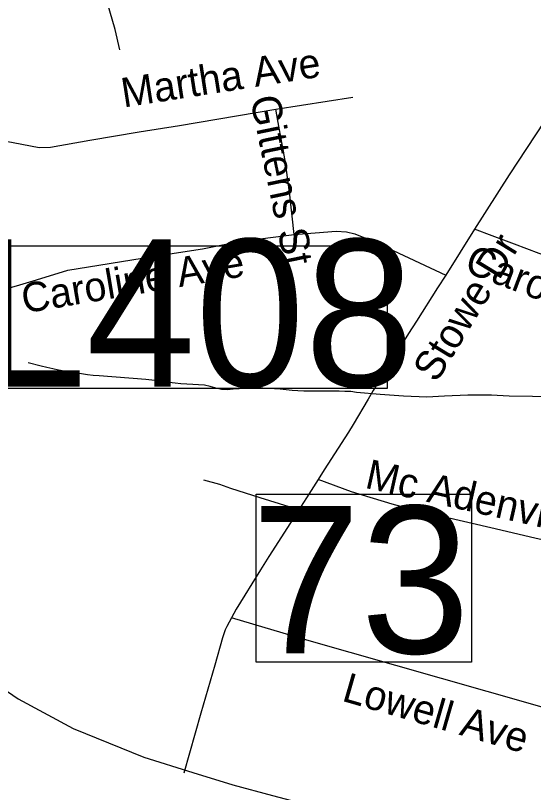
# Model space of a CAD drawing. Extents: x 1268485 to 1426702, y 514839 to 616766.
# Drawn here: x 1374658 to 1376103, y 557873 to 560039 of the extents above; entities that cross this region are included whole.
import ezdxf

# ---------------------------------------------------------------- set-up
doc = ezdxf.new("R2010")
doc.units = 0
for name, color, linetype in [('Old_Level_10', 7, 'Continuous'), ('Old_Level_29', 7, 'Continuous'), ('Old_Level_31', 7, 'Continuous'), ('Old_Level_35', 7, 'Continuous'), ('Old_Level_62', 7, 'Continuous')]:
    doc.layers.add(name, color=color, linetype=linetype)

msp = doc.modelspace()

# ---------------------------------------------------------------- linework, layer by layer
at = {"layer": 'Old_Level_29'}
msp.add_lwpolyline([(1373393.197, 559110.341), (1373546.444, 558927.472), (1373672.863, 558788.085), (1373754.011, 558728.429), (1374002.346, 558569.738), (1374174.331, 558459.339), (1374317.112, 558365.176), (1374417.706, 558303.482), (1374665.553, 558134.384), (1374818.94, 558051.337), (1375015.592, 557971.394), (1375152.543, 557929.241), (1375263.708, 557894.988), (1375375.154, 557864.73), (1375761.155, 557763.672), (1375991.566, 557684.692)], dxfattribs=at)
at = {"layer": 'Old_Level_31'}
for points in [[(1374584.495, 559397.015), (1375695.191, 559397.015), (1375695.191, 558999.503), (1374584.495, 558999.503), (1374584.495, 559397.015)], [(1375329.583, 558704.623), (1375929.717, 558704.623), (1375929.717, 558236.312), (1375329.583, 558236.312), (1375329.583, 558704.623)]]:
    msp.add_lwpolyline(points, dxfattribs=at)
at = {"layer": 'Old_Level_35'}
for p, q in [((1375384.491, 559777.989), (1375599.283, 559811.104)), ((1375938.235, 559443.139), (1375857.957, 559315.442))]:
    msp.add_line(p, q, dxfattribs=at)
for points in [[(1374948.858, 559942.953), (1374936.042, 560000.008), (1374905.797, 560102.689), (1374856.995, 560277.29), (1374811.371, 560440.512), (1374762.876, 560606.194), (1374732.118, 560718.306), (1374724.531, 560743.63)], [(1374755.494, 559671.874), (1374865.505, 559691.046), (1375002.889, 559714.268), (1375115.463, 559731.954), (1375384.491, 559777.989)], [(1375435.037, 559428.118), (1375422.836, 559538.949), (1375410.738, 559629.172), (1375390.848, 559740.772), (1375384.491, 559777.989)], [(1376157.23, 559779.987), (1376035.019, 559594.313), (1375938.235, 559443.139)], [(1374151.923, 559760.149), (1374172.223, 559768.556), (1374193.754, 559767.736), (1374527.271, 559708.014), (1374651.02, 559684.741), (1374723.916, 559670.746), (1374755.494, 559671.874)], [(1375435.037, 559428.118), (1375552.326, 559438.063), (1375581.136, 559436.167), (1375604.41, 559430.681), (1375629.734, 559420.378), (1375711.549, 559383.878), (1375857.957, 559315.442)], [(1376714.869, 559164.268), (1376118.988, 559375.061), (1376049.783, 559401.103), (1375987.652, 559424.632), (1375938.235, 559443.139)], [(1374617.392, 559280.378), (1374626.619, 559280.02), (1374643.638, 559280.737), (1374660.452, 559285.146), (1374716.124, 559302.063), (1374804.091, 559328.617), (1375040.004, 559367.32), (1375179.234, 559388.645), (1375281.863, 559408.587), (1375435.037, 559428.118)], [(1375857.957, 559315.442), (1375835.503, 559279.302), (1375776.653, 559187.234), (1375754.713, 559152.272), (1375695.453, 559057.743), (1375655.468, 558993.869), (1375641.422, 558969.622), (1375600.206, 558898.828), (1375586.468, 558877.4), (1375519.211, 558772.516), (1375501.986, 558745.961)], [(1375448.16, 558660.762), (1375340.61, 558694.801), (1375258.897, 558720.637), (1375227.627, 558731.249), (1375183.54, 558744.167)], [(1375501.986, 558745.961), (1375482.506, 558715.049), (1375448.16, 558660.762)], [(1375995.752, 558607.756), (1375767.016, 558660.916), (1375708.474, 558676.756), (1375595.387, 558711.358), (1375501.986, 558745.961)], [(1375448.16, 558660.762), (1375441.906, 558651.022), (1375364.294, 558530.554), (1375341.225, 558493.491), (1375273.661, 558383.993), (1375260.025, 558359.951)], [(1376688.418, 558450.635), (1376661.761, 558459.504), (1376110.786, 558580.997), (1375995.752, 558607.756)], [(1375260.025, 558359.951), (1375247.619, 558335.755), (1375243.108, 558326.886), (1375235.418, 558304.433), (1375213.478, 558228.205), (1375175.236, 558094.613), (1375127.254, 557927.547)], [(1376432.102, 558021.923), (1376101.148, 558118.04), (1375463.641, 558299.614), (1375260.025, 558359.951)]]:
    msp.add_lwpolyline(points, dxfattribs=at)
at = {"layer": 'Old_Level_62'}
msp.add_lwpolyline([(1376230.331, 558975.876), (1376100.328, 558977.106), (1376034.917, 558977.978), (1376018.512, 558979.106), (1376002.108, 558979.823), (1375985.704, 558980.233), (1375969.3, 558980.489), (1375952.896, 558980.592), (1375936.492, 558980.541), (1375920.087, 558980.284), (1375854.676, 558977.978), (1375805.566, 558974.953), (1375740.257, 558978.234), (1375674.845, 558982.335), (1375609.536, 558988.384), (1375593.234, 558990.384), (1375576.83, 558991.204), (1375560.426, 558991.614), (1375544.022, 558991.767), (1375527.618, 558991.819), (1375511.214, 558991.767), (1375494.809, 558991.716), (1375478.405, 558991.819), (1375462.001, 558992.075), (1375445.597, 558992.639), (1375429.295, 558994.023), (1375412.891, 558995.766), (1375396.589, 558997.406), (1375380.185, 558998.431), (1375363.781, 558999.201), (1375347.377, 558999.816), (1375330.973, 559000.174), (1375314.569, 559000.277), (1375298.164, 558999.867), (1375281.76, 558998.534), (1375265.356, 558996.945), (1375248.952, 558995.92), (1375232.753, 558996.33), (1375216.861, 559000.072), (1375201.072, 559005.198), (1375184.873, 559008.069), (1375168.572, 559009.504), (1375152.27, 559010.529), (1375135.763, 559011.35), (1375119.359, 559012.272), (1375103.057, 559013.605), (1375086.756, 559015.605), (1375070.454, 559017.963), (1375054.255, 559020.372), (1375037.953, 559022.525), (1375021.652, 559024.012), (1374891.239, 559034.88), (1374874.834, 559035.7), (1374858.533, 559037.648), (1374842.334, 559039.852), (1374826.032, 559042.21), (1374809.833, 559044.825), (1374793.634, 559047.644), (1374777.537, 559050.669), (1374761.543, 559054), (1374745.549, 559057.691), (1374729.555, 559061.537), (1374692.953, 559070.405)], dxfattribs=at)

# ---------------------------------------------------------------- texts
at = {"layer": 'Old_Level_10'}
for s, height, rotation, p in [('Martha Ave', 82.0208, 8.875372, (1374959.211, 559782.132)), ('Gittens St', 82.0208, 281.698614, (1375312.032, 559807.919)), ('Stowe Dr', 82.0208, 58.599028, (1375832.122, 559012.496)), ('Caroline Ave', 82.02083, 339.200528, (1375906.624, 559325.471)), ('Caroline Ave', 82.02083, 9.566031, (1374681.793, 559208.442)), ('Mc Adenville Ave', 82.02083, 347.353969, (1375629.79, 558722.832)), ('Lowell Ave', 82.0208, 343.885461, (1375565.395, 558129.55))]:
    msp.add_text(s, height=height, rotation=rotation, dxfattribs=at).set_placement(p)
at = {"layer": 'Old_Level_31'}
for s, p in [('L408', (1374549.645, 559004.768)), ('73', (1375315.736, 558261.368))]:
    msp.add_text(s, height=410.1042, dxfattribs=at).set_placement(p)

doc.saveas('drawing.dxf')
